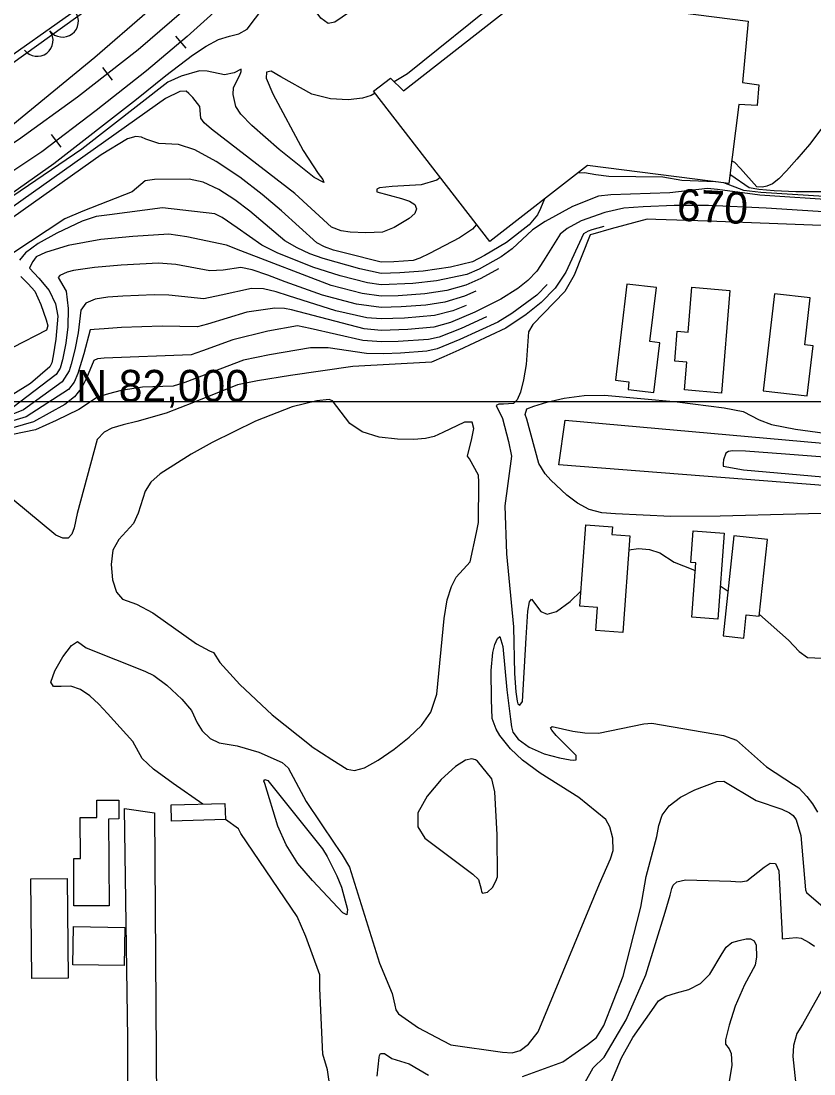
# Model space of a CAD drawing. Extents: x 79600 to 91800, y 75600 to 84400.
# Drawn here: x 85005 to 85504, y 81577 to 82239 of the extents above; entities that cross this region are included whole.
import ezdxf

# ---------------------------------------------------------------- set-up
doc = ezdxf.new("R2010")
doc.units = 0
for name, color, linetype in [('084-085$0$GRID', 7, 'Continuous'), ('084-090$0$BLDG', 7, 'Continuous'), ('084-090$0$GRID', 7, 'Continuous'), ('084-090$0$INDEX', 7, 'Continuous'), ('084-090$0$INDXLBL', 7, 'Continuous'), ('084-090$0$INTER', 7, 'Continuous'), ('084-090$0$ROAD', 7, 'Continuous'), ('084-090$0$RR', 7, 'Continuous'), ('084-090$0$TREES', 7, 'Continuous')]:
    doc.layers.add(name, color=color, linetype=linetype)

# ---------------------------------------------------------------- blocks, each defined once
blk = doc.blocks.new('084-090$0$RRTICK100')
blk.add_line((0, -5), (0, 5))

msp = doc.modelspace()

# ---------------------------------------------------------------- linework, layer by layer
at = {"layer": '084-090$0$BLDG'}
for points in [[(85361.53, 82148.55), (85300.09, 82100.7), (85227.05, 82195.39), (85237.63, 82203.53), (85245.73, 82195.58), (85324.48, 82257.03), (85462.52, 82239.41), (85459.05, 82200.77), (85469.25, 82199.18), (85468.3, 82186.2), (85456.71, 82186.86), (85450.41, 82137.24)], [(85400.82, 82037.82), (85404.92, 82071.77), (85386.35, 82074.01), (85379.06, 82013.51), (85387.62, 82012.47), (85387.05, 82007.7), (85403.33, 82005.74), (85407.11, 82037.06)], [(85422.62, 82007.36), (85424.05, 82024.78), (85416.42, 82025.4), (85417.97, 82044.35), (85424.94, 82043.78), (85427.24, 82071.95), (85451.11, 82069.99), (85445.83, 82005.46)], [(85499.82, 82003.65), (85503.52, 82035.14), (85498.16, 82035.77), (85501.63, 82065.29), (85479.12, 82067.94), (85471.95, 82006.92)], [(85366.76, 81856.06), (85367.8, 81870.62), (85356.82, 81871.4), (85360.49, 81922.6), (85377.3, 81921.4), (85376.94, 81916.44), (85388.22, 81915.63), (85383.86, 81854.84)], [(85427.26, 81864.48), (85429.75, 81898.68), (85426.5, 81898.91), (85427.94, 81918.75), (85447.42, 81917.33), (85443.48, 81863.3)], [(85459.84, 81851.29), (85461.42, 81866.06), (85469.53, 81865.19), (85474.67, 81913.34), (85453.65, 81915.58), (85446.93, 81852.67)], [(85038.51, 81682.96), (85038.38, 81712.77), (85042.63, 81712.79), (85042.52, 81738.54), (85052.91, 81738.59), (85052.87, 81749.38), (85066.77, 81749.44), (85066.82, 81737.58), (85060.37, 81737.55), (85060.6, 81683.06)], [(85133.78, 81737.17), (85099.93, 81736.23), (85099.64, 81746.42), (85133.5, 81747.36)], [(85011.95, 81637.32), (85011.33, 81700), (85034.18, 81700.22), (85034.8, 81637.55)], [(85038.3, 81669.89), (85070.63, 81669.3), (85070.2, 81645.34), (85037.86, 81645.93)]]:
    msp.add_lwpolyline(points, close=True, dxfattribs=at)
at = {"layer": '084-090$0$GRID'}
msp.add_line((90000, 82000), (85000, 82000), dxfattribs=at)
at = {"layer": '084-090$0$INDEX'}
for points in [[(85246.39, 82404.37), (85224.48, 82390.93), (85193.73, 82368.28), (85166.04, 82346.44), (85111.65, 82297.15), (85000, 82218.08)], [(85599.66, 82242.65), (85583.34, 82233.01), (85581.18, 82231.26), (85580.7, 82229.65), (85586.28, 82225.95), (85587.95, 82225.03), (85596.76, 82207.4), (85598.41, 82200.86), (85597.43, 82186.83), (85594.05, 82163.82), (85589.72, 82140.57), (85587.77, 82133.88), (85586.1, 82130.31), (85584.72, 82128.49), (85583, 82127.33), (85564.46, 82126.78), (85513.72, 82128.92), (85470.61, 82131.61), (85459.82, 82132.9), (85447.24, 82137.64)], [(85334.59, 82127.57), (85332.03, 82121.45), (85330.14, 82117.42), (85324.76, 82111.23), (85310.64, 82100.14), (85296.79, 82091.89), (85289.3, 82087.86), (85275.48, 82084.71), (85258.19, 82082.17), (85243.58, 82081.05), (85231.78, 82080.65), (85218.39, 82083.49), (85195.34, 82090), (85186.92, 82093.07), (85178.84, 82096.76), (85171.28, 82101.26), (85149.15, 82119.82), (85139.72, 82126.99), (85129.58, 82133.45), (85119.75, 82138.02), (85111.08, 82139.94), (85089.23, 82139.73), (85083.23, 82138.99), (85075.2, 82131.97), (85044.22, 82119.78), (85032.89, 82114.9), (85000, 82093.46)], [(85441.85, 82138.33), (85420.92, 82139.14), (85409, 82141.15), (85374.98, 82141.65), (85366.79, 82142.74), (85359.66, 82143.85), (85355.34, 82143.74)], [(85565.43, 82115.9), (85473.95, 82121.62), (85437.7, 82123.44), (85416.16, 82123.49), (85396.59, 82122.61), (85384.37, 82121.61), (85372.48, 82119.01), (85357.66, 82113.84), (85348.75, 82108.92), (85344.42, 82105.4), (85333.94, 82088.52), (85329.68, 82082.07), (85323.98, 82076.23), (85317.63, 82071.25), (85307.1, 82064.41), (85290.61, 82056.21), (85275.4, 82049.87), (85264.8, 82046.85), (85248.45, 82045.4), (85231.83, 82044.88), (85221.03, 82045.76), (85175.42, 82057.67), (85171.07, 82058.61), (85164.88, 82058.88), (85147.29, 82056.32), (85122.57, 82048.73), (85116.22, 82047.14), (85094.09, 82047.59), (85068.36, 82046.6), (85057.48, 82045.88), (85051.29, 82045.45), (85048.82, 82045.25), (85044.72, 82030.12), (85041.08, 82017.68), (85038.59, 82012.32), (85035.08, 82007.76), (85008.57, 81990.48), (85000, 81987.88)], [(85370.18, 81556.98), (85382.84, 81587.32), (85390.16, 81600.2), (85402.05, 81617.07), (85406.27, 81623.29), (85410.85, 81626.2), (85417.57, 81628.25), (85425.35, 81630.41), (85432.72, 81634.04), (85438.56, 81639.96), (85446.26, 81653), (85448.83, 81656.91), (85452.34, 81659.82), (85456.97, 81661.2), (85461.32, 81662.2), (85464.15, 81662.14), (85466.45, 81660.93), (85467.67, 81658.19), (85467.89, 81650.98), (85467.05, 81645.64), (85460.23, 81633.36), (85454.49, 81619.81), (85450.71, 81607.88), (85448.41, 81598.65), (85448.3, 81596), (85450.56, 81593.04), (85451.97, 81590.02), (85452.23, 81582.81), (85433.33, 81467.08)]]:
    msp.add_lwpolyline(points, dxfattribs=at)
at = {"layer": '084-090$0$INTER'}
msp.add_line((85445.01, 81884.28), (85449.94, 81880.88), dxfattribs=at)
for points in [[(85250.24, 82404.69), (85228.72, 82388.39), (85200.87, 82368.76), (85161.87, 82339.55), (85114.58, 82296.72), (85103.55, 82287.37), (85000, 82212.97)], [(85323.86, 82256.54), (85323.1, 82257.26), (85315.47, 82261.78), (85298.34, 82268.5), (85292.66, 82271.62), (85288.4, 82272.73), (85282.88, 82272.27), (85255.53, 82260.76), (85227.74, 82252.24), (85215.82, 82247.67), (85202.65, 82238.73), (85198.4, 82237.85), (85193.73, 82241.27), (85189.29, 82247.43), (85186.22, 82254.1), (85185.4, 82259.54), (85186.65, 82264.05), (85221.71, 82306.79), (85251.63, 82345.88), (85260.29, 82358.71), (85261.55, 82361.46), (85268.84, 82377.12)], [(85117.6, 82273.68), (85051.74, 82216.46), (85000, 82174.04)], [(85000, 82131.63), (85025.96, 82149.89), (85077.82, 82190.26), (85096.39, 82205.17), (85113.15, 82217.92), (85121.65, 82223.59), (85129.52, 82227.7), (85136.33, 82229.8), (85142.22, 82231.36), (85147.49, 82234.27), (85167.84, 82261.22)], [(85317.6, 82251.66), (85316.2, 82253.54), (85314.5, 82254.91), (85311.93, 82255.44), (85307.17, 82253.69), (85248.39, 82206.23), (85240, 82201.2)], [(85526.33, 82244.38), (85514.37, 82239.28), (85512.73, 82238.2), (85518.24, 82234.02), (85520.39, 82231.7), (85524.01, 82218.64), (85524.72, 82214.29), (85524.03, 82206.19), (85522.36, 82195.59), (85520.29, 82189.26), (85516.14, 82181.45), (85501.11, 82161.73), (85493.15, 82152.45), (85486.75, 82145.26), (85481.81, 82140.22), (85477.83, 82137.06), (85474.44, 82135.47), (85471.64, 82134.97), (85467.98, 82135.21), (85457.73, 82146.73), (85454.28, 82150.51), (85452.21, 82151.42)], [(85560.14, 82240.63), (85553.18, 82235.28), (85552.09, 82233.63), (85560.26, 82214.35), (85561.68, 82211.16), (85562.09, 82204.09), (85556.86, 82174.99), (85553.27, 82163.17), (85548.65, 82153.53), (85543.62, 82146.1), (85538.93, 82140.47), (85534.88, 82136.3), (85529.69, 82133.46), (85521.14, 82131.92), (85492.68, 82131.94), (85478.89, 82132.67), (85469.3, 82133.41), (85463.18, 82134.49), (85451.78, 82142.45), (85451.12, 82142.87)], [(85228.08, 82194.07), (85225.49, 82192.52), (85220.03, 82190.85), (85211.1, 82189.93), (85199.89, 82190.5), (85188.12, 82193.33), (85168.6, 82204.32), (85162.55, 82207.81), (85159.72, 82207.21), (85159.53, 82203.54), (85163.64, 82193.71), (85182.66, 82157.99), (85192.18, 82143.52), (85195.01, 82139.67), (85195.77, 82137.79), (85189.63, 82141.08), (85167.69, 82158.56), (85150.52, 82173.72), (85143.53, 82180.9), (85140.29, 82185.75), (85138.65, 82193.12), (85138.89, 82197.66), (85142.89, 82205.31), (85143.63, 82207.71), (85143.76, 82209.1), (85139.4, 82206.84), (85133.26, 82205.59), (85122.25, 82207.97), (85117.56, 82208.12), (85106.06, 82204.81), (85097.49, 82200.97), (85043.55, 82158.73), (85000, 82129.23)], [(85268.96, 82141.07), (85266.89, 82139.25), (85257, 82136.42), (85238.72, 82135.31), (85230.79, 82134.46), (85229.07, 82133.71), (85228.95, 82132.07), (85244.62, 82127.89), (85249.66, 82126.17), (85252.94, 82123.98), (85254.08, 82121.36), (85252.9, 82118.39), (85249.44, 82115.19), (85239.89, 82109.52), (85232.59, 82106.68), (85222.09, 82106.24), (85212.26, 82106.59), (85206.6, 82107.39), (85200.52, 82109.78), (85177.47, 82130.93), (85124.99, 82171.37), (85120.44, 82175.4), (85118.26, 82178.38), (85117.62, 82185.62), (85113.35, 82191.38), (85110.9, 82193.77), (85109.13, 82195.23), (85105.05, 82195.02), (85096.16, 82190.58), (85000, 82122.52)], [(85291.75, 82111.52), (85289.12, 82108.57), (85281.04, 82102.97), (85262.14, 82093.21), (85256.17, 82090.17), (85251.96, 82088.71), (85239.83, 82088.04), (85231.75, 82087.8), (85209.34, 82093.33), (85201.78, 82095.4), (85196.05, 82097.3), (85191.22, 82099.85), (85168.98, 82119.94), (85157.01, 82130.3), (85142.79, 82141.18), (85127.99, 82151.08), (85114.66, 82158.29), (85104.39, 82161.72), (85091.9, 82162.43), (85083.75, 82165.16), (85081.13, 82166.42), (85077.47, 82166.8), (85072.19, 82165.34), (85055.76, 82155.35), (85000, 82115.8)], [(85520.44, 82126.6), (85470.04, 82129.91), (85443.42, 82133.43), (85437.01, 82134.03), (85413.43, 82131.3), (85376.32, 82130.14), (85368.5, 82129.35), (85352.03, 82122.72), (85334.92, 82113.41), (85326.98, 82108.13), (85314.19, 82096.19), (85307.25, 82091.16), (85293.39, 82083.44), (85285.75, 82080.06), (85266.55, 82076.04), (85251.73, 82074.35), (85231.79, 82073.49), (85223.25, 82074.65), (85206.05, 82079.19), (85188.89, 82084.6), (85166.45, 82093.68), (85156.76, 82098.37), (85141.3, 82109.34), (85131.83, 82115.94), (85127.07, 82118.15), (85106.99, 82120.4), (85094.16, 82121.83), (85060.81, 82117.54), (85052.44, 82116.41), (85043.67, 82113.47), (85027.81, 82106.01), (85016.11, 82099.42), (85008.15, 82093.52), (85004.39, 82089.01)], [(85508.53, 82110.81), (85437.42, 82113.52), (85404.58, 82114.57), (85399.05, 82114.69), (85376.46, 82108.67), (85364.96, 82105.45), (85363.3, 82104.96), (85353.13, 82079.59), (85347.25, 82069.34), (85327.11, 82048.57), (85324.5, 82043.84), (85322.87, 82023.31), (85321.32, 82013.85), (85319.39, 82005.91), (85317.3, 82001.12), (85314.94, 81998.96), (85308.81, 81998.44), (85305.8, 81998.4), (85304.05, 81997.61), (85308.05, 81989.49), (85311.96, 81975.06), (85313.77, 81965.7), (85309.54, 81934.61), (85310.59, 81904.36), (85314.96, 81858.37), (85315.64, 81829.03), (85316.39, 81817.51), (85317.25, 81811.62), (85317.75, 81809.93), (85319.05, 81809.12), (85320.67, 81811.37), (85322.93, 81851.48), (85324.08, 81868.22), (85325.05, 81874.09), (85326.25, 81875.88), (85332.21, 81868.13), (85336.09, 81866.46), (85342.1, 81868.16), (85350.61, 81874.31), (85357.51, 81881.04)], [(85371.78, 82110.19), (85364.27, 82108.01), (85361.89, 82107.18), (85359.13, 82105.56), (85347.87, 82081.51), (85341.3, 82071.48), (85332.44, 82062.37), (85322.99, 82054.85), (85310.27, 82046.24), (85280.57, 82032.35), (85271.27, 82028.22), (85263.49, 82024.96), (85214.04, 82022.14), (85174.7, 82016.49), (85154.04, 82013.19), (85141.49, 82010.68), (85113.72, 81999.4), (85096.44, 81992.75), (85078.08, 81987.59), (85069.43, 81985.48), (85062.36, 81983.32), (85057.57, 81980.93), (85053.06, 81976.24), (85040.49, 81929.67), (85038.59, 81920.64), (85037.14, 81916.69), (85034.89, 81914.28), (85031.54, 81914.11), (85027.06, 81916.08), (85000, 81938.47)], [(85305.58, 82083.64), (85294.43, 82077.44), (85285.01, 82073.24), (85273.07, 82070), (85259.33, 82067.82), (85242.38, 82066.66), (85231.8, 82066.34), (85219.76, 82067.97), (85200.36, 82073.16), (85143.57, 82094.91), (85134.54, 82098.49), (85109.48, 82103.69), (85098.31, 82105.46), (85075.64, 82103.95), (85055.44, 82101.97), (85034.96, 82098.21), (85020.55, 82093.88), (85014.83, 82091.07), (85012.72, 82088.26), (85011.12, 82085.38), (85010.58, 82084.01), (85016.45, 82077.78), (85022.98, 82069.89), (85026.92, 82061.56), (85028.37, 82053.77), (85027.23, 82039.36), (85025.42, 82028.92), (85024.54, 82024.42), (85023.46, 82021.86), (85011.27, 82011.4), (85000, 82004.52)], [(85291.31, 82069.57), (85284.27, 82066.43), (85271.86, 82062.64), (85259.89, 82060.65), (85244.4, 82059.58), (85231.81, 82059.19), (85216.28, 82061.29), (85194.85, 82067.06), (85171.36, 82075.45), (85160.46, 82079.62), (85150.67, 82082.9), (85143.59, 82084.39), (85132.35, 82082.79), (85124.1, 82082.3), (85102.55, 82086.35), (85091.68, 82087.08), (85068.16, 82085.89), (85051.41, 82084.41), (85038.23, 82082.44), (85034.21, 82081.4), (85029.59, 82079.32), (85028.63, 82078.19), (85033.62, 82069.46), (85034.93, 82058.71), (85034.69, 82046.99), (85033.46, 82036.91), (85031.27, 82026.32), (85029.77, 82021.19), (85027.34, 82017.16), (85000, 81996.3)], [(85005.08, 82078.72), (85009.81, 82074.13), (85013.86, 82069.58), (85017.76, 82061.22), (85021.06, 82051.56), (85022.11, 82047.78), (85021.32, 82045.02), (85000, 82034.04)], [(85336.25, 82073.8), (85329.62, 82066.99), (85314.02, 82055.38), (85305.19, 82050.07), (85281.31, 82039.17), (85267.04, 82033.23), (85260.55, 82031.8), (85243.88, 82030.61), (85233.26, 82030.15), (85222.48, 82030.32), (85198.36, 82033.97), (85187.39, 82033.8), (85161.49, 82029.57), (85145.17, 82026.1), (85108.34, 82011.98), (85100.87, 82009.76), (85081.62, 82009.17), (85068.28, 82007), (85060.18, 82005.03), (85053.41, 82002.8), (85041.66, 81995.06), (85027.32, 81988.11), (85014.27, 81982.25), (85000, 81979.46)], [(85285.15, 82060.45), (85276.77, 82057.08), (85265.24, 82054.15), (85246.42, 82052.49), (85231.82, 82052.03), (85222.7, 82052.77), (85203.18, 82057.04), (85173.39, 82066.56), (85165.77, 82069.12), (85157.78, 82070.89), (85150.12, 82071.23), (85131.05, 82066.99), (85120.16, 82064.72), (85098.32, 82066.97), (85089.03, 82067.15), (85069.23, 82066.28), (85059.85, 82065.71), (85051.82, 82064.53), (85045.97, 82061.99), (85042.83, 82057.65), (85041.1, 82043.4), (85039.07, 82032.71), (85036.78, 82023.67), (85035.43, 82019.44), (85031.21, 82012.46), (85006.84, 81994.94), (85000, 81992.09)], [(85298, 82053.3), (85282.05, 82045.98), (85268.25, 82040.58), (85261.6, 82039.12), (85242.43, 82037.8), (85232.08, 82037.65), (85220.19, 82038.5), (85187.04, 82045.99), (85179.25, 82047.69), (85160.39, 82044.27), (85138.5, 82038.87), (85119.38, 82032), (85112.28, 82029.56), (85057.46, 82027.42), (85053.41, 82026.95), (85051.03, 82025.81), (85046.48, 82014.83), (85043.47, 82008.83), (85038.96, 82003.06), (85032.84, 81998.34), (85013.01, 81987.43), (85000, 81983.67)], [(85540.12, 81930.47), (85444.93, 81927.96), (85413.89, 81927.77), (85379.25, 81929.4), (85370.55, 81930.2), (85362.66, 81932.26), (85355.28, 81936.14), (85348.6, 81941.14), (85338.41, 81950.75), (85335.02, 81954.58), (85330.88, 81961.12), (85323.37, 81989.01), (85322.34, 81991.99), (85323.38, 81995.51), (85327.77, 81997.24), (85335.94, 81999.66), (85346.97, 82002.15), (85359.48, 82003.82), (85372.15, 82004.04), (85417.94, 81999.84), (85447.51, 81996.23), (85459.56, 81993.87), (85469.56, 81988.67), (85477.27, 81985.76), (85492.41, 81982.72), (85510.75, 81980.14)], [(85540.33, 81962.91), (85486.11, 81967.05), (85460.99, 81968.85), (85452.68, 81969.09), (85450.26, 81968.71), (85448.64, 81967.62), (85447.11, 81963.4), (85446.86, 81961.38), (85446.98, 81959.48), (85459.76, 81957.11), (85509.6, 81952.85)], [(85387.58, 81906.76), (85393.68, 81907.65), (85400.61, 81907.01), (85406.98, 81905.04), (85416.08, 81899.1), (85427.85, 81894.41), (85429.39, 81893.66)], [(85469.64, 81866.27), (85488.03, 81849.98), (85494.75, 81842.98), (85499.87, 81839.2), (85509.24, 81838.67)], [(85119.63, 81746.97), (85100.92, 81759.92), (85088.49, 81768.99), (85081.5, 81775.59), (85075.61, 81786.36), (85059.66, 81803.97), (85054.1, 81809.7), (85048.45, 81814.93), (85042.67, 81818.95), (85036.62, 81821.02), (85030.48, 81820.99), (85025.69, 81820.98), (85024.01, 81823.68), (85026.52, 81830.73), (85031.6, 81839.58), (85036.98, 81846.63), (85040.84, 81849.21), (85046.13, 81845.14), (85083.13, 81830.49), (85088.74, 81827.85), (85096.9, 81821.72), (85106.33, 81813.02), (85112.38, 81805.81), (85116.14, 81798.07), (85119.26, 81792.95), (85124.3, 81788.09), (85129.81, 81785.53), (85141.1, 81783.53), (85154.86, 81779.58), (85169.43, 81773.04), (85173.31, 81769.75), (85184.61, 81748.62), (85202.62, 81721.7), (85207.15, 81715.12)], [(85207.15, 81715.12), (85211.93, 81707.27), (85230.77, 81646.91), (85238.72, 81627.9), (85240.27, 81620.43), (85241.05, 81617.47), (85242.6, 81614.96), (85255.21, 81606.33), (85270.26, 81598.29), (85275.66, 81595.45), (85308.04, 81590.93), (85314.07, 81590.43), (85319.25, 81592.07), (85324.42, 81596), (85330.46, 81603.78), (85369.1, 81696.84), (85376.09, 81712.44), (85377.68, 81717.81), (85377.58, 81725.52), (85375.55, 81732.6), (85373.04, 81737.22), (85356.14, 81751.03), (85331.71, 81766.29), (85320.73, 81774.54), (85313.07, 81781.73), (85306.46, 81790), (85304.14, 81794.06), (85301.65, 81800.68), (85301.07, 81812.66), (85301.06, 81831.02), (85302.09, 81842.23), (85303.37, 81847.38), (85304.93, 81851.16), (85306.42, 81852.34), (85308.34, 81846.05), (85310.88, 81818.86), (85313.07, 81800.38), (85313.8, 81795.44), (85314.67, 81792.28), (85317.88, 81787.87), (85324.79, 81782.84), (85334.4, 81778.57), (85343.85, 81776.1), (85350.55, 81774.71), (85352.83, 81774.55), (85354.43, 81774.88), (85354.37, 81777.57), (85341.93, 81790.09), (85339.13, 81793.51), (85338.27, 81794.91), (85339.39, 81795.82), (85352.35, 81792.73), (85359.92, 81791.67), (85368.54, 81791.54), (85397.01, 81797.5), (85402.11, 81797.83), (85447.18, 81790.05), (85455.23, 81787.22), (85474.05, 81770.32), (85491.21, 81759.21), (85494.39, 81757.07), (85499.43, 81751.75), (85502.99, 81747.19), (85506.12, 81741.94)], [(85320.76, 81575.68), (85346.03, 81584.92), (85361.45, 81595.85), (85367.16, 81600.12), (85371.78, 81607.8), (85383.96, 81638.69), (85395.12, 81682.02), (85398.46, 81701.42), (85405.14, 81726.52), (85406.5, 81733.58), (85408.56, 81739.98), (85412.82, 81745.86), (85420.15, 81751.26), (85428.97, 81755.86), (85442.96, 81761.11), (85447.31, 81761.28), (85467.57, 81749.3), (85483.78, 81743.81), (85488.71, 81741.54), (85490.94, 81739.72), (85492.85, 81737.01), (85495.67, 81727.26), (85498.73, 81693.02), (85499.21, 81691.4)], [(85205.59, 81527.97), (85198.06, 81579.85), (85195.17, 81589.6), (85193.19, 81630.9), (85193.28, 81639.6), (85184.34, 81663.65), (85178.92, 81676.3), (85143.52, 81728.5), (85142.13, 81731.39), (85133.78, 81737.17)], [(85360.08, 81571.99), (85365.2, 81580.98), (85372.02, 81587.75), (85385.89, 81611.36), (85398.23, 81639.62), (85410.3, 81678.92), (85413.45, 81689.75), (85414.5, 81693.88), (85415.36, 81695.96), (85417.83, 81698), (85423.23, 81699.35), (85451.8, 81698.37), (85457.5, 81698.09), (85461.82, 81698.69), (85472.7, 81707.26), (85476.54, 81709.78), (85479.87, 81709.51), (85481.98, 81704.93), (85484.06, 81664.24), (85484.02, 81662.27), (85492.83, 81662.95), (85495.94, 81662.67), (85501.05, 81659.97), (85504.3, 81657.57)], [(85499.21, 81691.4), (85520.02, 81673.55), (85531.6, 81665.3), (85560.38, 81652.45), (85578.72, 81643.4), (85579.99, 81642.51)], [(85511.3, 81634.14), (85496.74, 81608.35), (85493.15, 81602.7), (85491.09, 81595.1), (85490.7, 81588.13), (85493.36, 81562.53), (85503.46, 81511.23), (85504.6, 81506.14)], [(85229.29, 81575.75), (85230.51, 81587.52), (85230.67, 81588.91), (85231.29, 81590.08), (85233.88, 81590.13), (85238.5, 81586.98), (85249.44, 81583.56), (85261.44, 81576.53)]]:
    msp.add_lwpolyline(points, dxfattribs=at)
for points in [[(85187.71, 81783.47), (85200.68, 81774.93), (85210.3, 81769), (85214.95, 81768.12), (85221.2, 81769.83), (85229.9, 81774.64), (85239.89, 81781.53), (85249.46, 81789.09), (85257.22, 81796.44), (85262.98, 81804.85), (85266.83, 81816.13), (85271.49, 81863.58), (85273.37, 81875.35), (85275.94, 81883.72), (85279.05, 81889.6), (85285.59, 81896.94), (85287.7, 81899.22), (85291.77, 81917.82), (85293.06, 81924.13), (85293.22, 81949.42), (85292.92, 81953.71), (85287.27, 81964.05), (85286.11, 81965.75), (85288.88, 81976.91), (85290.14, 81983.15), (85288.98, 81987.16), (85284.26, 81987.09), (85270.52, 81980.71), (85265.02, 81978.19), (85259.63, 81976.78), (85252.4, 81976.21), (85242.13, 81976.35), (85230.47, 81977.71), (85219.81, 81980.96), (85212.01, 81986.36), (85201.2, 82000.51), (85199.03, 82001.38), (85191.27, 82000.56), (85175.88, 81996.87), (85152.76, 81987.75), (85125.5, 81974.3), (85112.36, 81967.04), (85092.75, 81954.7), (85086.96, 81949.46), (85083.24, 81943.75), (85078.94, 81929.92), (85076.09, 81923.5), (85066.78, 81913.24), (85063.1, 81906.64), (85061.87, 81897.63), (85062.84, 81887.97), (85065.4, 81880.12), (85069, 81875.83), (85077.92, 81872.69), (85088.1, 81867.12), (85115.71, 81847.81), (85123.88, 81843.4), (85126.22, 81842.19), (85130.2, 81835.97), (85142.96, 81822.06), (85163.11, 81803.16), (85187.65, 81783.57)], [(85291.02, 81774.88), (85288.74, 81775.5), (85284.84, 81774.57), (85278.51, 81770.53), (85269.61, 81762.45), (85260.68, 81752.01), (85254.93, 81741.49), (85254.74, 81732.7), (85259.18, 81725.44), (85289.35, 81702.93), (85292.93, 81699.6), (85294.61, 81693.34), (85294.81, 81691.82), (85295.52, 81690.92), (85298.73, 81691.58), (85301.85, 81694.41), (85303.86, 81698.44), (85304.88, 81701.19), (85304.63, 81727.56), (85303.27, 81754.6), (85301.43, 81762.74), (85292.38, 81773.99)], [(85197.73, 81713.99), (85203.97, 81701.88), (85206.9, 81694.63), (85210.67, 81680.63), (85210.24, 81677.37), (85207.64, 81678.5), (85188.5, 81698.85), (85179.41, 81709.6), (85172, 81721.24), (85166.79, 81732.97), (85158.69, 81759.89), (85157.97, 81761.43), (85158.53, 81762.36), (85160.5, 81761.85), (85194.8, 81718.75)]]:
    msp.add_lwpolyline(points, close=True, dxfattribs=at)
at = {"layer": '084-090$0$ROAD'}
for points in [[(85668.09, 81934.98), (85343.47, 81960.33), (85347.52, 81988.32), (85866.71, 81942.04)], [(85072.62, 81513.02), (85072.38, 81599.48), (85070.34, 81744.12), (85089.2, 81741.37), (85091.72, 81376.73)]]:
    msp.add_lwpolyline(points, dxfattribs=at)
at = {"layer": '084-090$0$RR'}
for points in [[(86153.28, 83943.88), (85933.9, 83485.8), (85758.12, 83119.71), (85690.49, 82979.78), (85674.9, 82948.29), (85659.44, 82919.26), (85642.77, 82887.91), (85628.81, 82863.07), (85611.2, 82832.49), (85591.44, 82800.8), (85571.68, 82769.57), (85544.13, 82730.24), (85511.37, 82685.91), (85471.43, 82634.57), (85256.44, 82378.02), (85218.73, 82334.88), (85191.53, 82306.51), (85164.47, 82279.53), (85141.37, 82258.31), (85109.84, 82229.74), (85084.12, 82208.03), (85052.41, 82183.17), (85018.39, 82157.2), (85000, 82144.89)], [(85113.8, 82251.24), (85078.9, 82221.26), (85040.75, 82191.55), (85003.65, 82164.78), (85000, 82162.3)]]:
    msp.add_lwpolyline(points, dxfattribs=at)
at = {"layer": '084-090$0$TREES'}
msp.add_line((85007.46, 82221.16), (85007.46, 82221.16), dxfattribs=at)
for centre in [(85031.38, 82239.27), (85015.43, 82227.19)]:
    msp.add_arc(centre, 10, 217.12811, 37.12811, dxfattribs=at)

# ---------------------------------------------------------------- block references
at = {"layer": '084-090$0$RR'}
for p, rotation in [((85105.59, 82226.15), -139.8296091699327), ((85059.53, 82206.17), -142.088225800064), ((85027.28, 82163.99), -142.64569338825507)]:
    msp.add_blockref('084-090$0$RRTICK100', p, dxfattribs=dict(at, rotation=rotation))

# ---------------------------------------------------------------- texts
at = {"layer": '084-085$0$GRID'}
msp.add_text('N 82,000', height=20, dxfattribs=at).set_placement((85040, 82000))
at = {"layer": '084-090$0$INDXLBL'}
msp.add_text('670', height=20, rotation=356.98839, dxfattribs=at).set_placement((85417.39, 82113.97))

doc.saveas('drawing.dxf')
